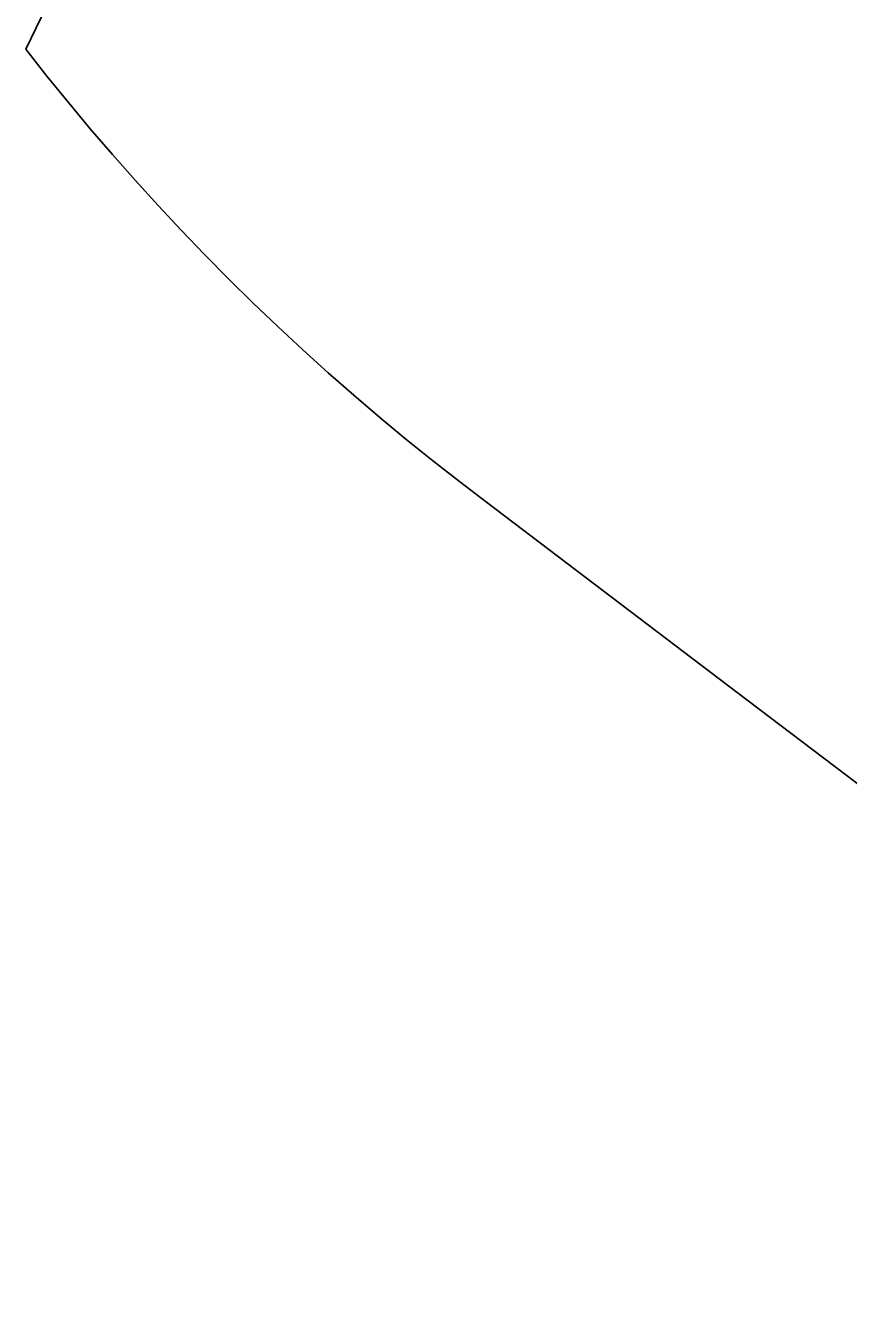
# Model space of a CAD drawing. Extents: x 2071991 to 2268989, y 436479 to 469629.
# Drawn here: x 2207862 to 2209172, y 440459 to 442518 of the extents above; entities that cross this region are included whole.
import ezdxf

# ---------------------------------------------------------------- set-up
doc = ezdxf.new("R2010")
doc.units = 0
doc.layers.add('approx_PSA', color=7, linetype='Continuous')

msp = doc.modelspace()

# ---------------------------------------------------------------- linework, layer by layer
at = {"layer": 'approx_PSA'}
for p, q in [((2207861.7, 442481), (2208085.7, 442948.3)), ((2207895.4, 442438.3), (2207861.7, 442481)), ((2207929.6, 442396.1), (2207895.4, 442438.3)), ((2207964.4, 442354.3), (2207929.6, 442396.1)), ((2207999.8, 442313.1), (2207964.4, 442354.3)), ((2208035.7, 442272.3), (2207999.8, 442313.1)), ((2208072.3, 442232.1), (2208035.7, 442272.3)), ((2208109.4, 442192.4), (2208072.3, 442232.1)), ((2208147, 442153.2), (2208109.4, 442192.4)), ((2208185.2, 442114.6), (2208147, 442153.2)), ((2208224, 442076.5), (2208185.2, 442114.6)), ((2208263.2, 442038.9), (2208224, 442076.5)), ((2208303, 442001.9), (2208263.2, 442038.9)), ((2208343.3, 441965.5), (2208303, 442001.9)), ((2208384.2, 441929.6), (2208343.3, 441965.5)), ((2208425.5, 441894.3), (2208384.2, 441929.6)), ((2208467.3, 441859.6), (2208425.5, 441894.3)), ((2208509.6, 441825.5), (2208467.3, 441859.6)), ((2208552.4, 441792), (2208509.6, 441825.5)), ((2208595.6, 441759.1), (2208552.4, 441792)), ((2208994.7, 441456.1), (2208595.6, 441759.1)), ((2210308.2, 440458.8), (2208994.7, 441456.1))]:
    msp.add_line(p, q, dxfattribs=at)

doc.saveas('drawing.dxf')
